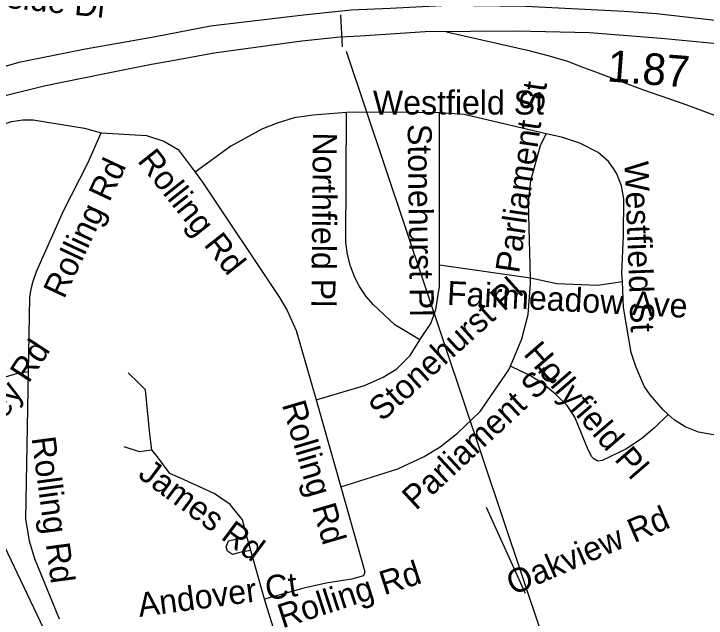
# Model space of a CAD drawing. Extents: x 1662474 to 1856135, y 779280 to 917889.
# Drawn here: x 1698345 to 1701087, y 821532 to 823925 of the extents above; entities that cross this region are included whole.
import ezdxf

# ---------------------------------------------------------------- set-up
doc = ezdxf.new("R2010")
doc.units = 0
for name, color, linetype in [('Exist Road Non-System Type 51', 7, 'Continuous'), ('Exist Road Non-System Type 51 Label', 7, 'Continuous'), ('Exist Road Primary US Divided Attributed', 7, 'Continuous'), ('Exist Road Primary US Mileage Hundredths English Label', 7, 'Continuous'), ('Exist Road Primary US Structure Ovrhead Sign CELL', 7, 'Continuous'), ('Scratch_Level_2', 7, 'Continuous'), ('Scratch_Level_6', 7, 'Continuous')]:
    doc.layers.add(name, color=color, linetype=linetype)

msp = doc.modelspace()

# ---------------------------------------------------------------- linework, layer by layer
at = {"layer": 'Exist Road Non-System Type 51'}
for p, q in [((1700030.9, 822930.8), (1700029.9, 823532.6)), ((1700030.9, 822930.8), (1700390.2, 822879)), ((1699541.4, 822395.9), (1699639.9, 822051)), ((1700371.4, 821629.4), (1700216.8, 821969.9)), ((1699282.9, 821799.8), (1699267.4, 821854.9)), ((1699337.5, 821606.1), (1699282.9, 821799.8))]:
    msp.add_line(p, q, dxfattribs=at)
for points in [[(1700058.5, 823853.9), (1700378.6, 823781.4), (1700464.5, 823758.6), (1700541.9, 823736.2), (1700590.5, 823716), (1700647.8, 823695), (1700728.9, 823665.1), (1700834.9, 823625.2), (1701005.8, 823565.7), (1701264.2, 823469.4)], [(1699661.6, 823534.4), (1699530.4, 823524.4), (1699454.4, 823513.4), (1699387.9, 823492.4), (1699327.2, 823468), (1699203.9, 823401.1), (1699062.1, 823298.2)], [(1699952.1, 822634.4), (1699853.2, 822693.5), (1699767.4, 822774.4), (1699740.6, 822805.2), (1699713.9, 822844.9), (1699694.8, 822881.4), (1699677.4, 822926), (1699665.6, 822972.5), (1699660.1, 823019.8), (1699661.6, 823534.4)], [(1700029.9, 823532.6), (1699788.6, 823536), (1699661.6, 823534.4)], [(1700453, 823450.4), (1700128.6, 823526.8), (1700029.9, 823532.6)], [(1697563.2, 821510), (1697558.2, 821577.5), (1697490.9, 821909.2), (1697502.6, 821983), (1697524.4, 822036.9), (1698153.9, 823368.5), (1698189, 823414.4), (1698230.4, 823451.2), (1698283.1, 823481.4), (1698335.4, 823498.4), (1698380.4, 823505.2), (1698420.5, 823505.2), (1698624.6, 823472.2), (1698690.6, 823453.4)], [(1698402.6, 822508.2), (1698408.6, 822802.2), (1698412.6, 822835.5), (1698421.5, 822866.7), (1698434.4, 822905), (1698541.8, 823145.2), (1698637, 823333.9), (1698690.6, 823453.4)], [(1698690.6, 823453.4), (1698870.6, 823443.4), (1698938.4, 823420.8), (1698995.5, 823387.4), (1699062.1, 823298.2)], [(1700390.2, 822879), (1700383.4, 823177.8), (1700392.4, 823264.9), (1700430.6, 823403.7), (1700453, 823450.4)], [(1700754.9, 822864.4), (1700753.2, 822898.2), (1700759.2, 823046.5), (1700760.6, 823192.7), (1700751.9, 823243.4), (1700733.2, 823290.9), (1700720.1, 823312.9), (1700699.1, 823339.9), (1700658.8, 823376.4), (1700586.4, 823412.9), (1700514.1, 823436), (1700453, 823450.4)], [(1699062.1, 823298.2), (1699092.4, 823257.8), (1699396.4, 822802.2), (1699426.5, 822749.9), (1699462.6, 822671.4), (1699541.4, 822395.9)], [(1699952.1, 822634.4), (1699995.8, 822699), (1700016.5, 822754.1), (1700029.9, 822845.2), (1700030.9, 822930.8)], [(1700311.2, 822529.2), (1700356.9, 822638.4), (1700381.4, 822733.7), (1700390.8, 822856.8), (1700390.2, 822879)], [(1700390.2, 822879), (1700495.5, 822857), (1700656.6, 822850.9), (1700754.9, 822864.4)], [(1700936.1, 822338.7), (1700915.4, 822358.4), (1700865.4, 822416.4), (1700840.6, 822450.4), (1700808.6, 822528.1), (1700789.4, 822583.5), (1700759.2, 822761.8), (1700754.9, 822864.4)], [(1699541.4, 822395.9), (1699733.9, 822452.5), (1699807.9, 822486.4), (1699861.1, 822518.7), (1699914.1, 822571.9), (1699952.1, 822634.4)], [(1699639.9, 822051), (1699865.9, 822122.9), (1699969.8, 822171.2), (1700033.6, 822210.2), (1700101.5, 822264.6), (1700191, 822349.9), (1700305.2, 822515.2), (1700311.2, 822529.2)], [(1700936.1, 822338.7), (1700883.9, 822287.2), (1700830.4, 822241.2), (1700768.4, 822201.1), (1700674.8, 822156.5), (1700657.1, 822153.4), (1700642.2, 822162), (1700633.2, 822170.7), (1700619.1, 822197.7), (1700566.9, 822327.6), (1700536.1, 822374.4), (1700491.6, 822417.9), (1700441.4, 822460.2), (1700390.2, 822490.9), (1700311.2, 822529.2)], [(1697563.2, 821510), (1697763.8, 821607.7), (1697792.1, 821629.8), (1697832.9, 821672), (1697871.6, 821747.6), (1697881.9, 821793), (1697912.1, 822004.8), (1697930.1, 822068.9), (1697952, 822120.2), (1697998.4, 822187.2), (1698261.4, 822456.8), (1698311.9, 822488), (1698359.9, 822501.6), (1698402.6, 822508.2)], [(1698525.1, 821526.9), (1698427.9, 821766.8), (1698407.1, 821836), (1698392.1, 821924.8), (1698402.6, 822508.2)], [(1698891.4, 822198.8), (1698883.1, 822260.4), (1698865.4, 822435.2), (1698838.1, 822463.4), (1698797.6, 822502.9)], [(1701191, 822249.2), (1701130.1, 822255.4), (1701056.1, 822268.6), (1701003.9, 822289.2), (1700960.1, 822316.6), (1700936.1, 822338.7)], [(1698779.8, 822211.6), (1698840.4, 822191.1), (1698891.4, 822198.8)], [(1699267.4, 821854.9), (1699249.9, 821920.5), (1699201, 821981.2), (1699138.4, 822025.8), (1699004.8, 822085.9), (1698963, 822104), (1698913.4, 822170.9), (1698891.4, 822198.8)], [(1699639.9, 822051), (1699734.9, 821714.5), (1699729.9, 821698.8), (1699681.4, 821686.2), (1699581.9, 821669.6), (1699492.6, 821650.8), (1699337.5, 821606.1)], [(1699282.9, 821799.8), (1699244.6, 821792.4), (1699211.2, 821783.2), (1699190.5, 821796.7), (1699185.2, 821813.4), (1699194.5, 821837.4), (1699267.4, 821854.9)], [(1699423.4, 821318.7), (1699416.2, 821351.2), (1699337.5, 821606.1)]]:
    msp.add_lwpolyline(points, dxfattribs=at)
at = {"layer": 'Exist Road Primary US Divided Attributed'}
for points in [[(1701249.8, 823884.7), (1701168, 823893.3), (1700889.9, 823924.7), (1700762.2, 823934.5), (1700370.4, 823953.8), (1700065.4, 823957.9), (1699835.4, 823946.8), (1699680.4, 823939), (1699492.4, 823920.3), (1699123.7, 823875.7), (1698906.3, 823834.6), (1698628.9, 823785.1), (1698364.8, 823732.2), (1698133.6, 823666.1), (1697915.7, 823593.4), (1697714.2, 823520.7), (1697575.4, 823463.7)], [(1697572.1, 823353), (1697856.6, 823457.9), (1698015.1, 823514.1), (1698160.4, 823560.4), (1698315.6, 823603.3), (1698464.1, 823639.7), (1698692, 823685.9), (1698889.9, 823726), (1698957.9, 823738), (1699138.5, 823770.6), (1699485.5, 823818.1), (1699637.4, 823834.6), (1699716.6, 823837.9), (1699974.2, 823854.5), (1700334.1, 823857.8), (1700624.7, 823851.2), (1700908.4, 823829.1), (1701129.5, 823807.8), (1701256.6, 823793.1)]]:
    msp.add_lwpolyline(points, dxfattribs=at)
at = {"layer": 'Exist Road Primary US Structure Ovrhead Sign CELL'}
msp.add_line((1699639, 823921.2), (1699644.3, 823794.9), dxfattribs=at)
at = {"layer": 'Scratch_Level_2'}
msp.add_line((1697614.3, 823251.4), (1698841.4, 820704), dxfattribs=at)
at = {"layer": 'Scratch_Level_6'}
msp.add_line((1699660.6, 823776.6), (1700682.4, 820731.3), dxfattribs=at)

# ---------------------------------------------------------------- texts
at = {"layer": 'Exist Road Non-System Type 51 Label'}
for s, rotation, p in [('Hillside Dr', 354.0638, (1698139.1, 823967.4)), ('Parliament St', 81.6231, (1700345.3, 822894.9)), ('Stonehurst Pl', 270.7282, (1699904.3, 823488.4)), ('Northfield Pl', 269.4668, (1699529.2, 823455.5)), ('Rolling Rd', 308.3889, (1698831, 823342.3)), ('Rolling Rd', 64.9564, (1698543.6, 822792.5)), ('Westfield St', 272.1267, (1700763, 823339.8)), ('Stonehurst Pl', 42.1537, (1699803.1, 822307.2)), ('Fairmeadow Ave', 356.8998, (1700058.4, 822772.4)), ('Pine Valley Rd', 56.894, (1698036.5, 821896.6)), ('Hollyfield Pl', 310.8749, (1700359.3, 822576)), ('Parliament St', 42.9025, (1699937.1, 821955.4)), ('Rolling Rd', 286.3808, (1699405.5, 822377.8)), ('Rolling Rd', 277.6429, (1698414.4, 822245.4)), ('James Rd', 323.3907, (1698831.8, 822092)), ('Oakview Rd', 23.3477, (1700321.6, 821621.1)), ('Rolling Rd', 17.9851, (1699408.4, 821490.9)), ('Andover Ct', 7.5437, (1698842.3, 821536.1))]:
    msp.add_text(s, height=95, rotation=rotation, dxfattribs=at).set_placement(p)
msp.add_text('Westfield St', height=95, dxfattribs=at).set_placement((1699766.7, 823526.3))
at = {"layer": 'Exist Road Primary US Mileage Hundredths English Label'}
msp.add_text('1.87', height=125, rotation=355.5627, dxfattribs=at).set_placement((1700691.7, 823657.9))

doc.saveas('drawing.dxf')
